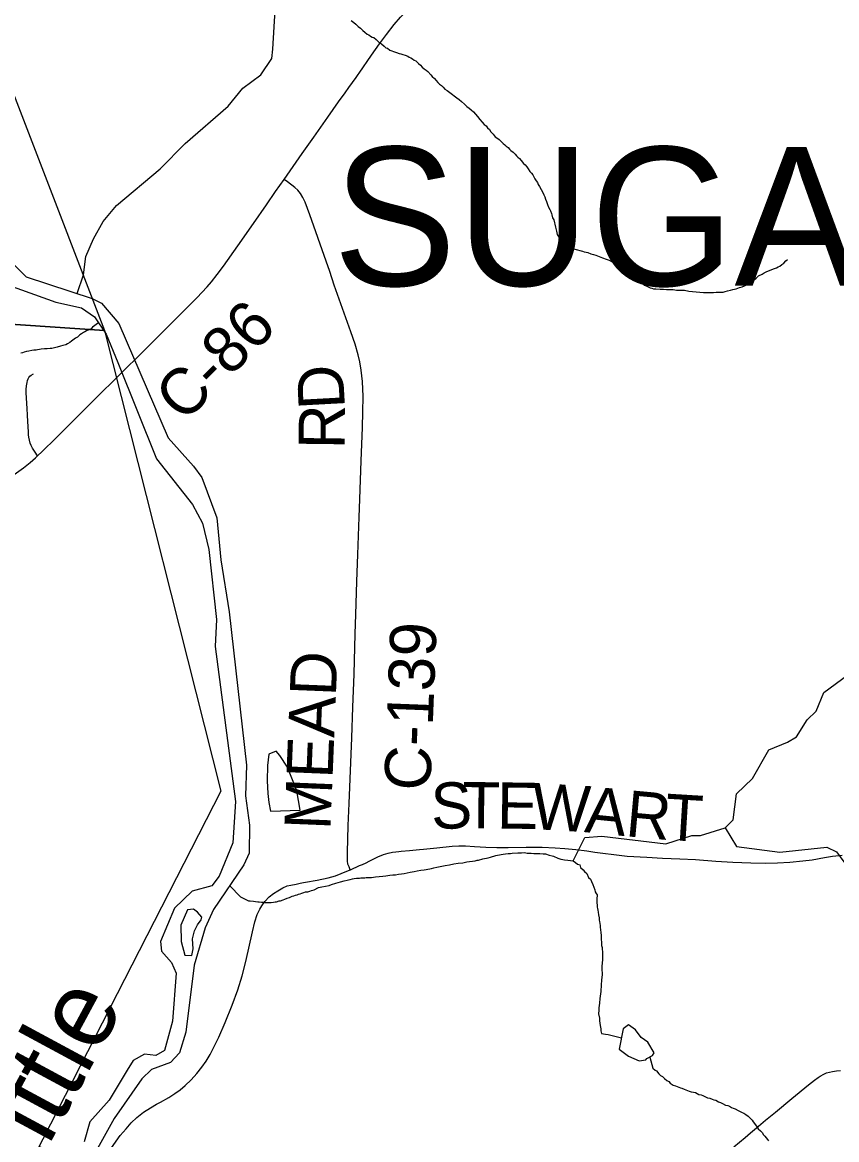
# Model space of a CAD drawing. Extents: x 1410790 to 1770854, y 448063 to 770588.
# Drawn here: x 1534154 to 1539442, y 603957 to 611215 of the extents above; entities that cross this region are included whole.
import ezdxf

# ---------------------------------------------------------------- set-up
doc = ezdxf.new("R2010")
doc.units = 0
for name, color, linetype in [('GM_X_County_Road', 7, 'Continuous'), ('GM_X_County_Road_Text', 7, 'Continuous'), ('GM_X_Major_River', 7, 'Continuous'), ('GM_X_Major_River_Text', 7, 'Continuous'), ('GM_X_Minor_Lake', 7, 'Continuous'), ('GM_X_Minor_River', 7, 'Continuous'), ('GM_X_Section', 7, 'Continuous'), ('GM_X_Township_Road', 7, 'Continuous'), ('GM_X_Township_Subdivision', 7, 'Continuous'), ('GM_X_Township_Text', 7, 'Continuous')]:
    doc.layers.add(name, color=color, linetype=linetype)

msp = doc.modelspace()

# ---------------------------------------------------------------- linework, layer by layer
at = {"layer": 'GM_X_County_Road'}
for points in [[(1536334.7, 610875.3), (1536341.4, 610884.5), (1536421.9, 611000.4), (1536474.6, 611075.6), (1536519.5, 611136.1), (1536569.8, 611200.6), (1536610.1, 611247.9), (1536644, 611283.1), (1536668.9, 611306.6)], [(1535853.9, 610194.4), (1535972.3, 610362.4), (1536047.6, 610469.8), (1536137.4, 610599), (1536207.5, 610698), (1536249.5, 610756.7), (1536274.5, 610791.2), (1536321, 610856.2)], [(1536321, 610856.2), (1536334.7, 610875.3)], [(1534252, 608399.1), (1534281.9, 608427), (1534371.1, 608514), (1534461.7, 608604.3), (1534569.2, 608710.2), (1534668.9, 608810), (1534743.6, 608883.7), (1534831.9, 608971.7), (1534894.9, 609034), (1535041.7, 609179.5), (1535097, 609235.5), (1535141.3, 609279.3), (1535190.2, 609327.8), (1535246, 609383.3), (1535287.6, 609425.4), (1535354.7, 609497.7), (1535382.7, 609530), (1535419.5, 609576.4), (1535460.6, 609631.9), (1535553.2, 609763.4), (1535654.9, 609908.5), (1535738.9, 610029.9), (1535798.7, 610116), (1535853.9, 610194.4)], [(1536282.8, 605709.7), (1536275.7, 605728.4), (1536268.9, 605746.2), (1536265.7, 605769.2), (1536265.3, 605790.9), (1536264.8, 605823.3), (1536270.5, 605996.9), (1536277, 606141), (1536293.7, 606567.2), (1536300.8, 606767.3), (1536308, 606980.4), (1536315.7, 607242.7), (1536319.9, 607367.3), (1536326.7, 607583.7), (1536333.1, 607757.4), (1536341.6, 608000), (1536345.8, 608118.1), (1536354.9, 608367.2), (1536363.5, 608583.6), (1536366.3, 608685.3), (1536366.7, 608784), (1536362.2, 608882.5), (1536354.7, 608954.6), (1536345.7, 609010), (1536335.1, 609054.9), (1536314.7, 609124.4), (1536286.9, 609205.2), (1536180, 609508.4), (1536150.7, 609595.4), (1536126.6, 609663.5), (1536021.6, 609963.9), (1535990.9, 610047.3), (1535976.4, 610077.3), (1535960.6, 610102.9), (1535943.4, 610123.6), (1535923.5, 610141.6), (1535876.1, 610177.6), (1535853.9, 610194.4)], [(1534095.5, 608274.4), (1534116, 608287.9), (1534161.9, 608321.5), (1534204.5, 608356.4), (1534238.6, 608386.7), (1534252, 608399.1)], [(1536282.8, 605709.7), (1536285.1, 605710.7), (1536344.6, 605737), (1536362.6, 605745), (1536386.8, 605756.3), (1536407, 605765.8), (1536462.4, 605793.5), (1536500.2, 605809), (1536529.1, 605817.4), (1536557.4, 605823.6), (1536579.8, 605826.7), (1536599, 605829.5), (1536615.2, 605831.4), (1536667.3, 605836.4), (1536732.6, 605842), (1536758.7, 605844.4), (1536846.9, 605853.6), (1536944.5, 605862.8), (1536989.8, 605865.6), (1537032.1, 605865.9), (1537090.7, 605862.1), (1537164.5, 605857.4), (1537234.5, 605855.5), (1537308.2, 605855.5), (1537425.2, 605857.3), (1537529.8, 605857.5), (1537614.6, 605853.5), (1537676.3, 605847.8), (1537748.2, 605841.2), (1537819.5, 605832.5), (1537872.2, 605825.1), (1537924.2, 605817.7), (1537996.1, 605808.4), (1538081.6, 605799.1), (1538209.9, 605791.6), (1538310.3, 605786.1), (1538424.9, 605781.1), (1538524.7, 605776.2), (1538657.9, 605766.9), (1538768.2, 605759.4), (1538886, 605754.5), (1538980.8, 605753.2), (1539058.3, 605756.3), (1539138.8, 605760), (1539223.1, 605768.7), (1539283.3, 605775.7), (1539364.2, 605789.5), (1539415.9, 605797.9), (1539477.5, 605805.7)], [(1534717.6, 603882.4), (1534790, 603984), (1534827.3, 604028.6), (1534860.4, 604067.2), (1534898.4, 604101.1), (1534941.7, 604134.9), (1534985.7, 604163.4), (1535024.8, 604186.9), (1535050.6, 604200.7), (1535104.8, 604231.2), (1535143.7, 604256.1), (1535178.5, 604281.4), (1535211.4, 604308.9), (1535249.6, 604345.2), (1535287.6, 604386.2), (1535320.6, 604427.3), (1535348.7, 604468), (1535374, 604510.4), (1535398.5, 604557.1), (1535429.3, 604622.5), (1535471.9, 604718.6), (1535516.5, 604830.3), (1535553.8, 604929.9), (1535580.9, 605021.3), (1535605.3, 605114.7), (1535648.2, 605306.3), (1535664.2, 605372), (1535679.1, 605418.7), (1535696.7, 605453.9), (1535709.5, 605476.9), (1535729.2, 605504), (1535756.9, 605533.8), (1535786, 605556.9), (1535812.3, 605574.4), (1535846.1, 605593.1), (1535874.1, 605604.9), (1535897.1, 605611), (1535932.3, 605617.8), (1535958.3, 605622.6), (1535981, 605626.8), (1535993.8, 605629.3), (1536067.9, 605642.7), (1536139.8, 605658.7), (1536187.3, 605671.7), (1536224.5, 605685.1), (1536282.8, 605709.7)]]:
    msp.add_lwpolyline(points, dxfattribs=at)
at = {"layer": 'GM_X_Major_River'}
for points in [[(1533919.6, 609819.8), (1534178.6, 609561.5), (1534608.4, 609421.8), (1534667.8, 609390.5), (1534781.2, 609257.7), (1535102.2, 608516.8), (1535264.6, 608330.8), (1535319.1, 608257.4), (1535417.8, 607996.7), (1535442.2, 607723.4), (1535497.2, 607385.4), (1535610.6, 606390.4), (1535602.4, 606190.1), (1535628.5, 605999.1), (1535626.7, 605818.7), (1535593.1, 605743.2), (1535394.7, 605452.8), (1535342.2, 605333.6), (1535269, 605090.6), (1535215.8, 604654.6), (1535175, 604521.2), (1535115.6, 604458.3), (1534992.4, 604412.9), (1534929.1, 604352.1), (1534749.4, 604095.3), (1534499.6, 603641.6)], [(1534063.3, 609507.9), (1534371.5, 609396.9), (1534539, 609361.2), (1534621.9, 609301.2), (1534697.6, 609189.3), (1534773.9, 609005.2), (1535025.2, 608380.1), (1535259.4, 608082.3), (1535325, 607962.6), (1535365.5, 607791.2), (1535414, 607335), (1535406.4, 607160.8), (1535537.5, 606153.4), (1535521.9, 605885.1), (1535431.3, 605668.5), (1535383.9, 605605.4), (1535257, 605572), (1535142.5, 605460.2), (1535051.8, 605243.6), (1535058.6, 605181.3), (1535123.1, 605107.8), (1535153.7, 605038.9), (1535129.2, 604726.7), (1535077.1, 604537.3), (1535020.4, 604504.5), (1534946.4, 604512.1), (1534873.5, 604471.6), (1534834.1, 604408.3), (1534717.9, 604214.3), (1534592.7, 604072.6), (1534556, 603943.1)], [(1535320.8, 605401.4), (1535291.4, 605434.1), (1535265.7, 605454.7), (1535227.6, 605449.5), (1535183.6, 605350.2), (1535185.6, 605243.9), (1535209.9, 605155.1), (1535254, 605154.2), (1535262.8, 605196.1), (1535260, 605262.3)], [(1535260, 605262.3), (1535272.6, 605314.2), (1535291.4, 605353.1), (1535315.7, 605385.1), (1535320.8, 605401.4)]]:
    msp.add_lwpolyline(points, dxfattribs=at)
at = {"layer": 'GM_X_Minor_Lake'}
for points in [[(1535959, 606097.4), (1535937.3, 606222.2), (1535876.1, 606375.9), (1535825.5, 606453.2), (1535802, 606479.8), (1535755.6, 606460.8), (1535746.2, 606386.8), (1535744.3, 606288.6), (1535748.7, 606206.2), (1535755.6, 606147.9), (1535766.6, 606091.5)], [(1535766.6, 606091.5), (1535959, 606097.4)], [(1538256.2, 604521.1), (1538215.5, 604590.2), (1538172, 604621.2), (1538136.9, 604670.1), (1538091.5, 604703.2), (1538056.9, 604677.8), (1538030.3, 604544.1), (1538091.6, 604498.6), (1538159.1, 604469.1), (1538203.3, 604476.1)], [(1538203.3, 604476.1), (1538210.6, 604483.9), (1538246.4, 604504), (1538256.2, 604521.1)]]:
    msp.add_lwpolyline(points, dxfattribs=at)
at = {"layer": 'GM_X_Minor_River'}
for points in [[(1534509.9, 609453.8), (1534551.2, 609573.8), (1534565.5, 609693.9), (1534615.8, 609809.1), (1534678, 609920.1), (1534766.1, 610024.5), (1535049.1, 610263), (1535212.4, 610427.9), (1535491.5, 610670.5), (1535585.8, 610786.8), (1535703.7, 610874.5), (1535773.8, 610979.2), (1535780.9, 611039.3), (1535795.8, 611293.7)], [(1536288.8, 611226.9), (1536306.7, 611212.7), (1536320.6, 611202.5), (1536334.5, 611188.3), (1536350.4, 611176.2), (1536364.3, 611162), (1536378.2, 611149.8), (1536394.1, 611137.6), (1536404.1, 611133.5), (1536414.1, 611125.3), (1536426, 611119.2), (1536436, 611115.1), (1536451.9, 611102.9), (1536471.8, 611084.6), (1536485.7, 611074.4), (1536503.6, 611060.2), (1536515.5, 611048), (1536525.5, 611045.9), (1536541.4, 611033.8), (1536553.4, 611029.6), (1536565.4, 611025.5), (1536583.3, 611019.3), (1536601.3, 611013.1), (1536611.3, 611010.9), (1536625.3, 611004.8), (1536639.3, 611000.6), (1536657.2, 610994.4), (1536667.2, 610988.3), (1536677.2, 610984.2), (1536687.1, 610978.1), (1536699.1, 610969.9), (1536709, 610963.8), (1536726.9, 610947.6), (1536738.8, 610935.4), (1536750.7, 610923.2), (1536764.6, 610913.1), (1536776.6, 610902.9), (1536786.5, 610894.8), (1536806.4, 610874.5), (1536816.3, 610862.4), (1536830.2, 610850.2), (1536842.1, 610836), (1536852, 610823.9), (1536863.9, 610813.8), (1536875.8, 610803.6), (1536887.7, 610793.4), (1536897.6, 610781.3), (1536913.6, 610771.1), (1536929.5, 610758.9), (1536975.3, 610724.3), (1536991.2, 610714.2), (1537005.1, 610700), (1537025, 610683.7), (1537040.8, 610667.5), (1537056.8, 610657.3), (1537068.7, 610647.2), (1537084.6, 610632.9), (1537096.5, 610618.8), (1537110.3, 610602.6), (1537124.2, 610584.4), (1537140.1, 610566.2), (1537154, 610552), (1537165.9, 610541.8), (1537175.8, 610529.7), (1537187.7, 610517.5), (1537197.6, 610503.4), (1537211.5, 610487.2), (1537225.3, 610471), (1537241.3, 610460.8), (1537251.2, 610452.7), (1537267.1, 610436.5), (1537277, 610428.4), (1537286.9, 610418.2), (1537296.9, 610410.1), (1537308.8, 610402), (1537316.8, 610391.8), (1537326.7, 610381.7), (1537340.6, 610371.5), (1537354.5, 610357.3), (1537362.4, 610347.2), (1537372.4, 610339.1), (1537382.3, 610331), (1537394.2, 610316.8), (1537408, 610298.6), (1537420, 610288.5), (1537429.9, 610276.3), (1537439.8, 610262.2), (1537449.6, 610246.1), (1537461.5, 610233.9), (1537469.5, 610223.8), (1537475.4, 610211.7), (1537483.2, 610197.6), (1537491.2, 610185.4), (1537499.1, 610173.3), (1537505, 610161.2)], [(1537505, 610161.2), (1537512.9, 610149.1), (1537534.5, 610108.8), (1537540.4, 610094.7), (1537546.3, 610080.6), (1537552.2, 610066.5), (1537558, 610050.4), (1537563.9, 610032.3), (1537571.7, 610014.1), (1537579.6, 610000), (1537583.5, 609989.9), (1537591.4, 609973.8), (1537593.3, 609963.8), (1537597.2, 609945.7), (1537605, 609931.5), (1537616.6, 609883.3), (1537622.4, 609859.2), (1537628.2, 609837), (1537638.1, 609818.9), (1537646, 609806.8), (1537653.9, 609794.7), (1537663.8, 609782.5), (1537671.7, 609772.4), (1537687.6, 609762.2), (1537701.6, 609754), (1537715.6, 609749.9), (1537731.5, 609743.7), (1537741.5, 609741.6), (1537791.5, 609729), (1537803.5, 609724.9), (1537815.5, 609722.8), (1537827.5, 609718.6), (1537845.4, 609710.4), (1537863.4, 609706.2), (1537879.4, 609702.1), (1537899.3, 609693.8), (1537921.3, 609685.6), (1537945.2, 609677.3), (1537965.2, 609669.1), (1537981.1, 609660.9), (1537999.1, 609652.7), (1538015.1, 609646.5), (1538027, 609638.4), (1538041, 609632.2), (1538058.9, 609622), (1538072.8, 609613.8), (1538084.8, 609603.7), (1538096.7, 609597.5), (1538106.7, 609589.4), (1538120.6, 609577.2), (1538134.5, 609563), (1538150.4, 609550.8), (1538162.3, 609536.7), (1538180.2, 609520.4), (1538192.1, 609508.3), (1538206, 609502.1), (1538218, 609496), (1538232, 609489.8), (1538242, 609487.7), (1538251.9, 609483.6), (1538267.9, 609483.4), (1538296, 609481.1), (1538318, 609480.9), (1538338, 609478.7), (1538358, 609478.5), (1538380.1, 609478.3), (1538402.1, 609476), (1538426.1, 609475.8), (1538454.1, 609475.5), (1538482.1, 609469.2), (1538578.2, 609460.2), (1538618.2, 609459.8), (1538642.2, 609459.5), (1538660.3, 609461.3), (1538674.3, 609461.2), (1538684.3, 609461.1), (1538696.4, 609463), (1538706.4, 609462.9), (1538718.4, 609466.8), (1538734.5, 609470.6), (1538752.5, 609474.4), (1538768.6, 609478.3), (1538790.7, 609484.1), (1538810.8, 609491.9), (1538828.8, 609497.7), (1538842.9, 609503.6), (1538857, 609509.4), (1538869, 609515.3), (1538887.2, 609527.2), (1538897.3, 609535.1), (1538907.3, 609543), (1538919.4, 609552.9), (1538935.6, 609568.8), (1538957.7, 609578.6), (1538971.8, 609586.5), (1538987.9, 609596.3), (1539006, 609602.2), (1539022.1, 609610), (1539038.2, 609615.9), (1539052.2, 609619.8), (1539062.3, 609625.7)], [(1539062.3, 609625.7), (1539074.4, 609631.6), (1539086.5, 609641.5), (1539098.6, 609651.4), (1539112.7, 609665.3), (1539122.8, 609673.2)], [(1534647.9, 609263.4), (1534610.8, 609234.4), (1534600.7, 609224.5), (1534586.6, 609216.6), (1534570.5, 609210.8), (1534560.5, 609204.9), (1534550.4, 609201), (1534538.3, 609191.1), (1534528.2, 609185.2), (1534512.1, 609169.3), (1534500, 609163.4), (1534489.9, 609157.5), (1534473.8, 609143.6), (1534461.7, 609135.7), (1534447.6, 609125.8), (1534435.5, 609119.9), (1534417.5, 609116.1), (1534401.4, 609110.3), (1534381.3, 609104.4), (1534355.2, 609098.7), (1534345.2, 609096.8), (1534335.2, 609096.9), (1534315.1, 609093.1), (1534299.1, 609093.3), (1534277.1, 609091.5), (1534265, 609089.6), (1534253, 609087.7), (1534243, 609085.8), (1534229, 609086), (1534214.9, 609082.1), (1534196.8, 609078.3), (1534180.8, 609076.4), (1534166.8, 609072.6), (1534154.7, 609068.7), (1534144.7, 609066.8)], [(1537730.2, 605768.7), (1537806.3, 605920.7), (1537916.6, 605928.3), (1538332.2, 605879.1), (1538501.5, 605933.5), (1538557.6, 605932.3), (1538718.8, 605983), (1538769.8, 606034), (1538791.1, 606204), (1538895.1, 606304), (1539002.8, 606488.2), (1539123.9, 606539.7), (1539180.7, 606574.5), (1539250.9, 606683.3), (1539310, 606740.2), (1539358.4, 606861.4), (1539679.4, 607097.1)], [(1538718.8, 605983), (1538792.5, 605861), (1539072.3, 605824.8), (1539379.3, 605856.2), (1539440.8, 605826.8), (1539518.9, 605720.8)], [(1535501.7, 605606.7), (1535571.2, 605534.2), (1535623, 605507.6), (1535633, 605507.5), (1535655.1, 605507.3), (1535669, 605503.1), (1535683.1, 605503), (1535693.1, 605502.9), (1535707.1, 605500.7), (1535719.1, 605500.6), (1535729.1, 605498.5), (1535743.1, 605498.3), (1535759.1, 605498.2), (1535769.1, 605498.1), (1535785.2, 605499.9), (1535795.2, 605501.8), (1535805.2, 605501.7), (1535821.3, 605507.6), (1535831.3, 605507.5), (1535847.4, 605515.3), (1535859.4, 605519.2), (1535873.5, 605525.1), (1535889.6, 605530.9), (1535905.7, 605538.8), (1535917.7, 605540.7), (1535927.8, 605544.6), (1535937.8, 605548.5), (1535947.9, 605552.4), (1535957.9, 605554.3), (1535969.9, 605558.2), (1535982, 605562.1), (1535994, 605566), (1536008.1, 605567.8), (1536020.1, 605571.7), (1536032.2, 605575.6), (1536050.2, 605579.4), (1536076.4, 605595.2), (1536098.5, 605599), (1536146.6, 605608.5), (1536162.7, 605614.4), (1536190.8, 605624.1), (1536220.9, 605631.8), (1536245, 605637.6), (1536263.1, 605643.4), (1536273.1, 605645.3), (1536283.2, 605647.2), (1536297.2, 605651.1), (1536309.2, 605653), (1536323.3, 605654.8), (1536333.3, 605656.7), (1536343.3, 605656.6), (1536353.4, 605658.5), (1536367.4, 605658.4), (1536377.4, 605658.3), (1536387.4, 605660.2), (1536399.4, 605660.1), (1536409.4, 605660), (1536421.5, 605659.8), (1536447.5, 605663.6), (1536471.6, 605667.3), (1536495.6, 605669.1), (1536515.7, 605670.9), (1536539.7, 605674.7), (1536559.8, 605676.4), (1536577.8, 605678.3), (1536595.9, 605682.1), (1536615.9, 605683.9), (1536634, 605685.7), (1536654, 605689.5), (1536672.1, 605695.4), (1536698.2, 605699.1), (1536718.2, 605702.9), (1536742.3, 605708.7), (1536764.4, 605710.4), (1536776.4, 605712.3), (1536788.4, 605714.2), (1536800.5, 605716.1), (1536810.5, 605718), (1536826.6, 605723.8), (1536846.6, 605727.7), (1536866.7, 605731.4), (1536900.8, 605737.1), (1536928.9, 605742.8), (1536957, 605748.6), (1536985, 605752.3), (1537015.1, 605756), (1537041.2, 605761.7), (1537095.3, 605769.2), (1537107.4, 605773.1), (1537117.4, 605773), (1537145.5, 605780.7), (1537179.6, 605788.4), (1537193.7, 605792.3), (1537229.8, 605803.9), (1537239.9, 605805.8), (1537276, 605811.5), (1537292, 605813.3), (1537310, 605815.1), (1537324.1, 605817), (1537336.1, 605818.9), (1537372.2, 605820.5)], [(1537372.2, 605820.5), (1537396.2, 605820.3), (1537414.2, 605822.1), (1537432.2, 605817.9), (1537458.3, 605817.6), (1537476.3, 605815.4), (1537492.3, 605815.3), (1537514.3, 605815), (1537536.3, 605812.8), (1537552.4, 605814.6), (1537576.3, 605804.4), (1537594.3, 605800.2), (1537604.3, 605798.1), (1537632.2, 605785.8), (1537650.2, 605779.5), (1537664.2, 605777.4), (1537674.2, 605775.3), (1537696.2, 605773.1), (1537714.2, 605770.9), (1537730.2, 605768.7), (1537746.1, 605756.5), (1537760, 605746.3), (1537774, 605742.2), (1537779.9, 605724.1), (1537795.8, 605709.9), (1537805.7, 605699.7), (1537819.6, 605685.6), (1537831.4, 605659.4), (1537843.3, 605649.2), (1537851.2, 605635.1), (1537859, 605615), (1537872.7, 605580.7), (1537874.6, 605566.7), (1537880.5, 605556.6), (1537886.4, 605546.5), (1537884.2, 605518.4), (1537886, 605496.4), (1537887.8, 605480.3), (1537887.7, 605468.3), (1537889.6, 605458.2), (1537891.6, 605448.2), (1537893.4, 605434.1), (1537895.3, 605418.1), (1537899.1, 605398), (1537901, 605383.9), (1537902.9, 605373.9), (1537904.8, 605361.8), (1537906.7, 605347.8), (1537906.6, 605335.7), (1537908.5, 605321.7), (1537910.3, 605299.6), (1537912.1, 605285.5), (1537912, 605273.5), (1537913.9, 605259.4), (1537915.7, 605237.4), (1537915.6, 605219.3), (1537919.4, 605205.2), (1537919.3, 605191.2), (1537921.2, 605181.2), (1537921, 605161.1), (1537920.7, 605125), (1537918.4, 605084.9), (1537918.2, 605068.9), (1537919.9, 605030.8), (1537915.5, 604992.7), (1537913.3, 604962.7), (1537910.9, 604920.6), (1537906.6, 604888.5), (1537904.5, 604874.5), (1537902.2, 604844.4), (1537897.9, 604814.4), (1537897.8, 604798.4), (1537895.6, 604774.3), (1537901.3, 604746.2), (1537903.2, 604728.1), (1537906.9, 604698), (1537910.7, 604677.9), (1537910.6, 604663.9), (1537914.5, 604645.8), (1537940.5, 604641.5), (1537958.5, 604639.3), (1538044.6, 604617.8)], [(1538228.6, 604494.1), (1538248.9, 604421.8), (1538262.8, 604409.6), (1538272.8, 604403.5), (1538286.6, 604385.3), (1538298.5, 604373.1), (1538310.5, 604367), (1538324.4, 604354.8), (1538340.3, 604340.6), (1538352.3, 604334.5), (1538360.2, 604324.4), (1538380.1, 604312.1), (1538396.1, 604307.9), (1538428, 604293.6), (1538438, 604291.5), (1538452, 604285.3), (1538461.9, 604281.2), (1538483.9, 604273), (1538497.9, 604268.8), (1538511.9, 604266.7), (1538525.9, 604262.5), (1538535.8, 604256.4), (1538547.8, 604250.2), (1538561.8, 604248.1), (1538573.8, 604244), (1538585.7, 604237.8), (1538603.7, 604229.6), (1538617.7, 604227.5), (1538633.6, 604219.3), (1538645.6, 604215.2), (1538657.6, 604213), (1538675.5, 604202.8), (1538687.5, 604198.7), (1538701.5, 604192.5), (1538721.4, 604180.3), (1538735.4, 604178.1), (1538745.4, 604174), (1538759.3, 604165.9), (1538771.3, 604161.7), (1538783.3, 604157.6), (1538803.2, 604147.3), (1538815.2, 604139.2), (1538829.1, 604133.1), (1538839.1, 604128.9), (1538853.1, 604120.8), (1538867, 604110.6), (1538878.9, 604098.4), (1538892.8, 604084.3), (1538900.7, 604072.2), (1538922.5, 604045.9), (1538932.3, 604027.7), (1538948.2, 604013.5), (1538958.1, 604003.4), (1538968, 603989.2), (1538976, 603979.1), (1538993.8, 603958.9), (1538999.7, 603948.8)]]:
    msp.add_lwpolyline(points, dxfattribs=at)
at = {"layer": 'GM_X_Section'}
for points in [[(1532724.4, 614740.1), (1534609.7, 614615.4), (1533731.4, 611699.5), (1534688, 609213.6), (1532279.5, 609375.3)], [(1534688, 609213.6), (1535443.9, 606221.4), (1534191.9, 603773.7), (1531843.9, 603964.4), (1532279.5, 609375.3)]]:
    msp.add_lwpolyline(points, close=True, dxfattribs=at)
at = {"layer": 'GM_X_Township_Road'}
msp.add_lwpolyline([(1534252, 608399.1), (1534237.8, 608421.9), (1534221.1, 608448.7), (1534211, 608466.5), (1534205, 608482), (1534199.7, 608499.8), (1534197.3, 608519.5), (1534195.2, 608536.1), (1534193.7, 608554.6), (1534189.8, 608621.6), (1534188.3, 608664.1), (1534185.4, 608706.4), (1534179.4, 608808.1), (1534178.9, 608828.9), (1534180.9, 608853.3), (1534184.8, 608874.4), (1534188.2, 608887.8), (1534191.8, 608898), (1534196.2, 608907.7), (1534202.7, 608915.7), (1534211.4, 608922.7), (1534225.9, 608932.6)], dxfattribs=at)
at = {"layer": 'GM_X_Township_Subdivision'}
msp.add_lwpolyline([(1538773.8, 603910.1), (1538847.3, 603971), (1538882.7, 604000.5), (1538934.2, 604044.7), (1538981.1, 604082.8), (1539045.3, 604136.2), (1539150.9, 604223.9), (1539258.8, 604314.3), (1539297.8, 604344.6), (1539321.5, 604361.6), (1539335.6, 604370.4), (1539358.5, 604383.2), (1539377.2, 604390.6), (1539396, 604396), (1539414.7, 604400), (1539441.4, 604404), (1539467.6, 604406)], dxfattribs=at)

# ---------------------------------------------------------------- texts
at = {"layer": 'GM_X_County_Road_Text'}
for s, rotation, p in [('C-86', 45.24474, (1535203.5, 608606.9)), ('D', 93.10449, (1536249.7, 608708.6)), ('R', 89.30135, (1536247.2, 608440.9)), ('C-139', 87.79784, (1536803.2, 606220.6)), ('MEAD', 87.67201, (1536154.8, 605965.4)), ('S', 2.07212, (1536812.3, 605973.2)), ('T', 359.5243, (1537011, 605980.5)), ('E', 359.14714, (1537234.9, 605978.6)), ('W', 356.64215, (1537455.8, 605975.4)), ('A', 354.28596, (1537799.5, 605955.3)), ('R', 354.78219, (1538065.1, 605928.7)), ('T', 356.50905, (1538320.3, 605905.6))]:
    msp.add_text(s, height=300, rotation=rotation, dxfattribs=at).set_placement(p)
at = {"layer": 'GM_X_Major_River_Text'}
msp.add_text('Little', height=499.92, rotation=61.64782, dxfattribs=at).set_placement((1534146.5, 603584.2))
at = {"layer": 'GM_X_Township_Text'}
msp.add_text('SUGARCREEK', height=900, rotation=0.00001, dxfattribs=at).set_placement((1536170.4, 609504.2))

doc.saveas('drawing.dxf')
